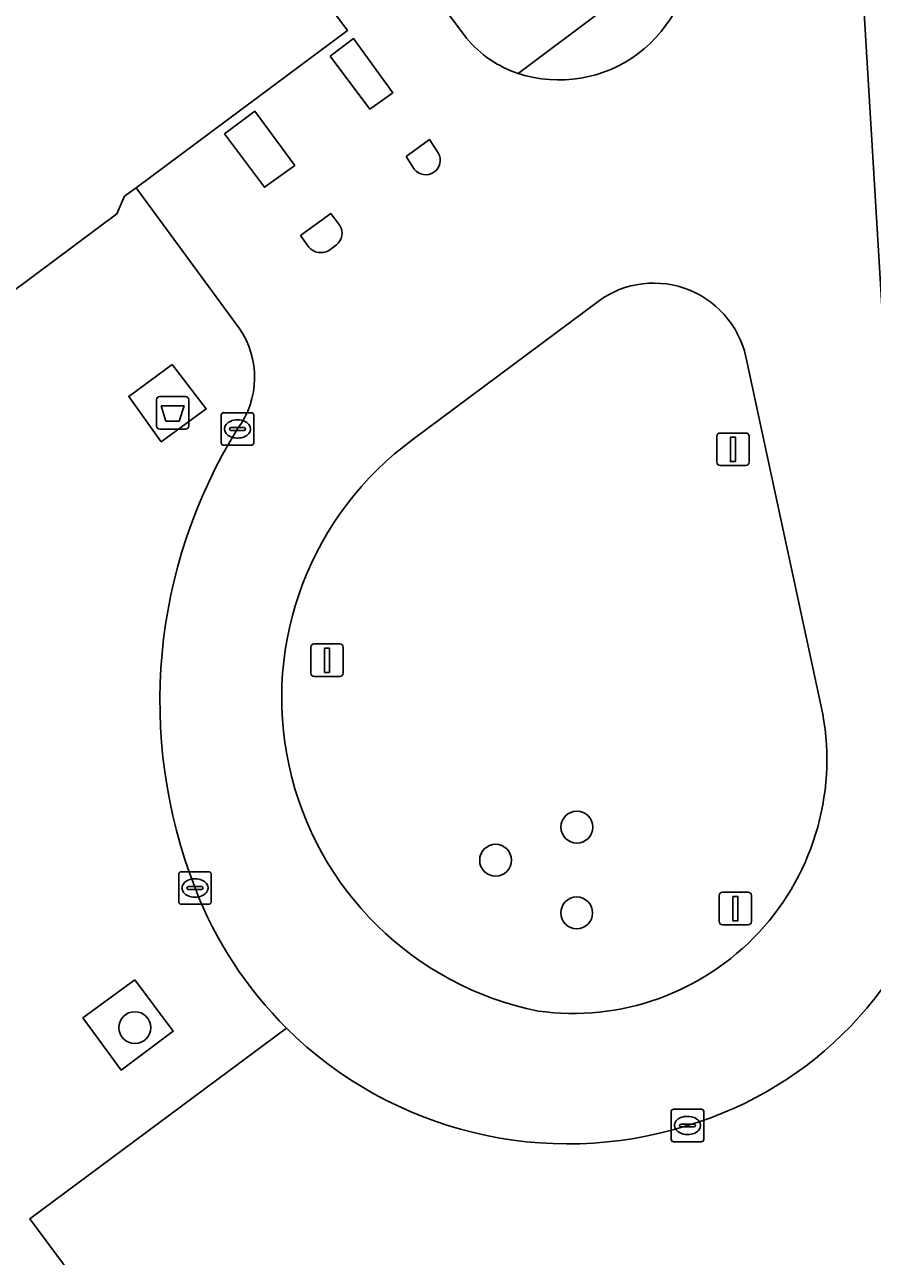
# Model space of a CAD drawing. Extents: x 160663 to 161506, y 382245 to 383291.
# Drawn here: x 161269.25 to 161295.3, y 382615.08 to 382652.94 of the extents above; entities that cross this region are included whole.
import ezdxf

# ---------------------------------------------------------------- set-up
doc = ezdxf.new("R2010")
doc.units = 0
for name, color, linetype in [('IMGEO_Afval_apart_plaats', 7, 'Continuous'), ('IMGEO_Boom', 7, 'Continuous'), ('IMGEO_Groenvoorziening', 7, 'Continuous'), ('IMGEO_Kolk', 7, 'Continuous'), ('IMGEO_Lichtmast', 7, 'Continuous'), ('IMGEO_Pand', 7, 'Continuous'), ('IMGEO_Rijbaan_lokaal_open', 7, 'Continuous'), ('IMGEO_Verkeerseiland_open', 7, 'Continuous'), ('IMGEO_Voetpad_gesloten', 7, 'Continuous'), ('IMGEO_Voetpad_open', 7, 'Continuous')]:
    doc.layers.add(name, color=color, linetype=linetype)

msp = doc.modelspace()

# ---------------------------------------------------------------- linework, layer by layer
at = {"layer": 'IMGEO_Afval_apart_plaats'}
for p, q in [((161273.302, 382640.605), (161273.302, 382641.405)), ((161273.302, 382641.405), (161273.302, 382640.605)), ((161273.402, 382641.505), (161274.192, 382641.505)), ((161274.192, 382641.505), (161273.402, 382641.505)), ((161274.292, 382641.405), (161274.292, 382640.605)), ((161274.292, 382640.605), (161274.292, 382641.405)), ((161274.192, 382640.505), (161273.402, 382640.505)), ((161273.402, 382640.505), (161274.192, 382640.505))]:
    msp.add_line(p, q, dxfattribs=at)
msp.add_lwpolyline([(161273.445, 382641.219), (161274.149, 382641.219), (161274, 382640.749), (161273.594, 382640.749), (161273.445, 382641.219)], dxfattribs=at)
for centre, start, end in [((161273.402, 382641.405), 90, 180), ((161273.402, 382641.405), 90, 180), ((161274.192, 382641.405), 0, 90), ((161274.192, 382641.405), 360, 90), ((161273.402, 382640.605), 180, 270), ((161273.402, 382640.605), 180, 270), ((161274.192, 382640.605), 270, 0), ((161274.192, 382640.605), 270, 0)]:
    msp.add_arc(centre, 0.1, start, end, dxfattribs=at)
at = {"layer": 'IMGEO_Boom'}
for centre in [(161286.222, 382628.271), (161283.724, 382627.254), (161286.217, 382625.635), (161272.636, 382622.109)]:
    msp.add_circle(centre, 0.489, dxfattribs=at)
at = {"layer": 'IMGEO_Groenvoorziening'}
for points in [[(161289.726, 382655.419), (161284.42, 382651.434)], [(161286.873, 382644.43), (161281.192, 382640.191)], [(161293.732, 382631.98), (161291.452, 382642.542)], [(161277.302, 382622.089), (161269.413, 382616.233), (161282.433, 382598.696), (161282.98, 382597.965), (161284.6, 382599.011), (161284.966, 382599.216)]]:
    msp.add_lwpolyline(points, dxfattribs=at)
msp.add_lwpolyline([(161272.641, 382623.576), (161271.041, 382622.409), (161272.218, 382620.802), (161273.819, 382621.998)], close=True, dxfattribs=at)
for centre, radius, start, end in [((161285.673, 382655.29), 4.055, 251.9996, 1.8162), ((161288.588, 382642.092), 2.899, 8.9295, 126.2561), ((161286.974, 382632.249), 9.824, 126.0571, 258.5907), ((161286.103, 382630.347), 7.802, 262.1005, 12.0849), ((161286.365, 382630.093), 11.464, 286.5051, 345.8716), ((161285.937, 382630.802), 12.267, 225.2594, 287.4836)]:
    msp.add_arc(centre, radius, start, end, dxfattribs=at)
at = {"layer": 'IMGEO_Kolk'}
for p, q in [((161275.291, 382640.083), (161275.291, 382640.935)), ((161275.366, 382641.009), (161276.218, 382641.009)), ((161276.292, 382640.935), (161276.292, 382640.083)), ((161275.593, 382640.552), (161275.991, 382640.552)), ((161275.779, 382640.789), (161275.804, 382640.789)), ((161275.55, 382640.503), (161275.55, 382640.515)), ((161275.988, 382640.466), (161275.59, 382640.466)), ((161275.802, 382640.229), (161275.777, 382640.229)), ((161276.034, 382640.515), (161276.034, 382640.503)), ((161276.218, 382640.009), (161275.366, 382640.009)), ((161273.986, 382625.974), (161273.986, 382626.826)), ((161274.061, 382626.9), (161274.913, 382626.9)), ((161274.474, 382626.68), (161274.499, 382626.68)), ((161274.987, 382626.826), (161274.987, 382625.974)), ((161274.245, 382626.394), (161274.245, 382626.406)), ((161274.683, 382626.357), (161274.285, 382626.357)), ((161274.288, 382626.443), (161274.686, 382626.443)), ((161274.729, 382626.406), (161274.729, 382626.394)), ((161274.913, 382625.9), (161274.061, 382625.9)), ((161274.497, 382626.12), (161274.472, 382626.12)), ((161289.121, 382618.676), (161289.121, 382619.528)), ((161289.196, 382619.602), (161290.048, 382619.602)), ((161289.609, 382619.382), (161289.634, 382619.382)), ((161290.122, 382619.528), (161290.122, 382618.676)), ((161289.38, 382619.096), (161289.38, 382619.108)), ((161289.818, 382619.059), (161289.42, 382619.059)), ((161289.423, 382619.145), (161289.821, 382619.145)), ((161289.864, 382619.108), (161289.864, 382619.096)), ((161290.048, 382618.602), (161289.196, 382618.602)), ((161289.632, 382618.822), (161289.607, 382618.822))]:
    msp.add_line(p, q, dxfattribs=at)
for points in [[(161275.291, 382640.083), (161275.291, 382640.935)], [(161275.366, 382641.009), (161276.218, 382641.009)], [(161276.292, 382640.935), (161276.292, 382640.083)], [(161276.218, 382640.009), (161275.366, 382640.009)], [(161273.986, 382625.974), (161273.986, 382626.826)], [(161274.061, 382626.9), (161274.913, 382626.9)], [(161274.987, 382626.826), (161274.987, 382625.974)], [(161274.913, 382625.9), (161274.061, 382625.9)], [(161289.121, 382618.676), (161289.121, 382619.528)], [(161289.196, 382619.602), (161290.048, 382619.602)], [(161290.122, 382619.528), (161290.122, 382618.676)], [(161290.048, 382618.602), (161289.196, 382618.602)]]:
    msp.add_lwpolyline(points, dxfattribs=at)
for centre, radius, start, end in [((161275.368, 382640.933), 0.0765, 91.552, 178.448), ((161275.368, 382640.933), 0.0765, 91.552, 178.448), ((161276.216, 382640.933), 0.0765, 1.552, 88.448), ((161276.216, 382640.933), 0.0765, 1.552, 88.448), ((161275.59, 382640.512), 0.0403, 85.8775, 175.7526), ((161275.995, 382640.514), 0.0386, 1.7309, 96.639), ((161275.587, 382640.502), 0.0366, 178.938, 274.7102), ((161275.991, 382640.509), 0.043, 264.8664, 352.4533), ((161275.368, 382640.085), 0.0765, 181.552, 268.448), ((161275.368, 382640.085), 0.0765, 181.552, 268.448), ((161276.216, 382640.085), 0.0765, 271.552, 358.448), ((161276.216, 382640.085), 0.0765, 271.552, 358.448), ((161274.063, 382626.824), 0.0765, 91.552, 178.448), ((161274.063, 382626.824), 0.0765, 91.552, 178.448), ((161274.911, 382626.824), 0.0765, 1.552, 88.448), ((161274.911, 382626.824), 0.0765, 1.552, 88.448), ((161274.285, 382626.403), 0.0403, 85.8775, 175.7526), ((161274.282, 382626.393), 0.0366, 178.938, 274.7102), ((161274.686, 382626.4), 0.043, 264.8664, 352.4533), ((161274.69, 382626.405), 0.0386, 1.7309, 96.639), ((161274.063, 382625.976), 0.0765, 181.552, 268.448), ((161274.063, 382625.976), 0.0765, 181.552, 268.448), ((161274.911, 382625.976), 0.0765, 271.552, 358.448), ((161274.911, 382625.976), 0.0765, 271.552, 358.448), ((161289.198, 382619.526), 0.0765, 91.552, 178.448), ((161289.198, 382619.526), 0.0765, 91.552, 178.448), ((161290.046, 382619.526), 0.0765, 1.552, 88.448), ((161290.046, 382619.526), 0.0765, 1.552, 88.448), ((161289.42, 382619.105), 0.0403, 85.8775, 175.7526), ((161289.417, 382619.095), 0.0366, 178.938, 274.7102), ((161289.821, 382619.102), 0.043, 264.8664, 352.4533), ((161289.825, 382619.107), 0.0386, 1.7309, 96.639), ((161289.198, 382618.678), 0.0765, 181.552, 268.448), ((161289.198, 382618.678), 0.0765, 181.552, 268.448), ((161290.046, 382618.678), 0.0765, 271.552, 358.448), ((161290.046, 382618.678), 0.0765, 271.552, 358.448)]:
    msp.add_arc(centre, radius, start, end, dxfattribs=at)
for centre, major_axis, ratio, start_param, end_param in [((161275.778, 382640.509), (-0.387, 0.002), 0.722429, 4.712389, 7.853982), ((161275.803, 382640.509), (-0.39, 0.002), 0.717154, 1.570796, 4.712389), ((161274.473, 382626.4), (-0.387, 0.002), 0.722429, 4.712389, 7.853982), ((161274.498, 382626.4), (-0.39, 0.002), 0.717154, 1.570796, 4.712389), ((161289.608, 382619.102), (-0.387, 0.002), 0.722429, 4.712389, 7.853982), ((161289.633, 382619.102), (-0.39, 0.002), 0.717154, 1.570796, 4.712389)]:
    msp.add_ellipse(centre, major_axis=major_axis, ratio=ratio, start_param=start_param, end_param=end_param, dxfattribs=at)
at = {"layer": 'IMGEO_Lichtmast'}
for p, q in [((161290.523, 382639.483), (161290.523, 382640.283)), ((161290.523, 382640.283), (161290.523, 382639.483)), ((161290.623, 382640.383), (161291.413, 382640.383)), ((161291.413, 382640.383), (161290.623, 382640.383)), ((161291.513, 382640.283), (161291.513, 382639.483)), ((161291.513, 382639.483), (161291.513, 382640.283)), ((161291.413, 382639.383), (161290.623, 382639.383)), ((161290.623, 382639.383), (161291.413, 382639.383)), ((161278.046, 382633), (161278.046, 382633.8)), ((161278.046, 382633.8), (161278.046, 382633)), ((161278.146, 382633.9), (161278.936, 382633.9)), ((161278.936, 382633.9), (161278.146, 382633.9)), ((161279.036, 382633.8), (161279.036, 382633)), ((161279.036, 382633), (161279.036, 382633.8)), ((161278.936, 382632.9), (161278.146, 382632.9)), ((161278.146, 382632.9), (161278.936, 382632.9)), ((161290.597, 382625.367), (161290.597, 382626.167)), ((161290.597, 382626.167), (161290.597, 382625.367)), ((161290.697, 382626.267), (161291.487, 382626.267)), ((161291.487, 382626.267), (161290.697, 382626.267)), ((161291.587, 382626.167), (161291.587, 382625.367)), ((161291.587, 382625.367), (161291.587, 382626.167)), ((161291.487, 382625.267), (161290.697, 382625.267)), ((161290.697, 382625.267), (161291.487, 382625.267))]:
    msp.add_line(p, q, dxfattribs=at)
for points in [[(161290.943, 382640.258), (161291.093, 382640.258), (161291.093, 382639.508), (161290.943, 382639.508), (161290.943, 382640.258)], [(161278.466, 382633.775), (161278.616, 382633.775), (161278.616, 382633.025), (161278.466, 382633.025), (161278.466, 382633.775)], [(161291.017, 382626.142), (161291.167, 382626.142), (161291.167, 382625.392), (161291.017, 382625.392), (161291.017, 382626.142)]]:
    msp.add_lwpolyline(points, dxfattribs=at)
for centre, start, end in [((161290.623, 382640.283), 90, 180), ((161290.623, 382640.283), 90, 180), ((161291.413, 382640.283), 0, 90), ((161291.413, 382640.283), 360, 90), ((161290.623, 382639.483), 180, 270), ((161290.623, 382639.483), 180, 270), ((161291.413, 382639.483), 270, 0), ((161291.413, 382639.483), 270, 0), ((161278.146, 382633.8), 90, 180), ((161278.146, 382633.8), 90, 180), ((161278.936, 382633.8), 0, 90), ((161278.936, 382633.8), 360, 90), ((161278.146, 382633), 180, 270), ((161278.146, 382633), 180, 270), ((161278.936, 382633), 270, 0), ((161278.936, 382633), 270, 0), ((161290.697, 382626.167), 90, 180), ((161290.697, 382626.167), 90, 180), ((161291.487, 382626.167), 0, 90), ((161291.487, 382626.167), 360, 90), ((161290.697, 382625.367), 180, 270), ((161290.697, 382625.367), 180, 270), ((161291.487, 382625.367), 270, 0), ((161291.487, 382625.367), 270, 0)]:
    msp.add_arc(centre, 0.1, start, end, dxfattribs=at)
at = {"layer": 'IMGEO_Pand'}
msp.add_lwpolyline([(161238.796, 382622.303), (161247.259, 382628.613), (161253.566, 382633.315), (161257.752, 382636.435), (161272.086, 382647.12), (161272.324, 382647.66), (161272.675, 382647.921), (161279.168, 382652.757), (161272.309, 382661.981), (161274.52, 382663.678), (161272.647, 382666.197), (161272.308, 382665.958), (161269.62, 382669.578), (161266.972, 382673.142), (161263.211, 382678.194), (161261.962, 382679.877), (161260.066, 382678.455), (161259.484, 382679.231), (161238.971, 382663.951)], dxfattribs=at)
at = {"layer": 'IMGEO_Rijbaan_lokaal_open'}
for points in [[(161292.757, 382691.365), (161295.671, 382643.096), (161297.31, 382633.07), (161297.53, 382633.104), (161299.298, 382633.42), (161298.525, 382637.903), (161297.623, 382643.345), (161297.153, 382651.226), (161295.915, 382671.641), (161294.705, 382691.847)], [(161297.53, 382633.104), (161297.31, 382633.07), (161295.671, 382643.096), (161292.757, 382691.365)], [(161282.831, 382652.521), (161277.476, 382659.702), (161274.52, 382663.678), (161272.309, 382661.981), (161279.168, 382652.757), (161272.675, 382647.921), (161275.84, 382643.611)], [(161280.972, 382648.878), (161281.688, 382649.406), (161281.96, 382648.994)], [(161281.226, 382648.49), (161280.972, 382648.878)], [(161277.724, 382646.458), (161278.662, 382647.129), (161278.942, 382646.759)], [(161277.985, 382646.091), (161277.724, 382646.458)], [(161278.831, 382646.168), (161278.587, 382645.983)], [(161281.192, 382640.191), (161286.873, 382644.43)], [(161291.452, 382642.542), (161293.732, 382631.98)]]:
    msp.add_lwpolyline(points, dxfattribs=at)
for points in [[(161278.643, 382651.968), (161279.36, 382652.507), (161280.571, 382650.844), (161279.862, 382650.335)], [(161277.558, 382648.605), (161276.618, 382647.937), (161275.396, 382649.578), (161276.329, 382650.273)]]:
    msp.add_lwpolyline(points, close=True, dxfattribs=at)
for centre, radius, start, end in [((161285.673, 382655.29), 4.055, 251.9996, 1.8162), ((161285.497, 382654.713), 3.451, 219.4276, 251.822), ((161281.575, 382648.768), 0.446, 218.5339, 30.4168), ((161278.552, 382646.526), 0.454, 307.8738, 30.8518), ((161278.358, 382646.438), 0.509, 222.9037, 296.7547), ((161288.588, 382642.092), 2.899, 8.9295, 126.2561), ((161273.668, 382642.093), 2.65, 323.2872, 34.9397), ((161289.243, 382632.15), 15.836, 148.1409, 201.2901), ((161286.974, 382632.249), 9.824, 126.0571, 258.5907), ((161286.103, 382630.347), 7.802, 262.1005, 12.0849), ((161286.365, 382630.093), 11.464, 286.5051, 345.8716), ((161285.941, 382630.805), 12.272, 201.0343, 225.2532), ((161285.937, 382630.802), 12.267, 225.2594, 287.4836)]:
    msp.add_arc(centre, radius, start, end, dxfattribs=at)
at = {"layer": 'IMGEO_Verkeerseiland_open'}
for points in [[(161278.643, 382651.968), (161279.862, 382650.335), (161280.571, 382650.844), (161279.36, 382652.507)], [(161277.558, 382648.605), (161276.329, 382650.273), (161275.396, 382649.578), (161276.618, 382647.937)]]:
    msp.add_lwpolyline(points, close=True, dxfattribs=at)
for points in [[(161281.96, 382648.994), (161281.688, 382649.406), (161280.972, 382648.878)], [(161280.972, 382648.878), (161281.226, 382648.49)], [(161278.942, 382646.759), (161278.662, 382647.129), (161277.724, 382646.458)], [(161277.724, 382646.458), (161277.985, 382646.091)], [(161278.587, 382645.983), (161278.831, 382646.168)]]:
    msp.add_lwpolyline(points, dxfattribs=at)
for centre, radius, start, end in [((161281.575, 382648.768), 0.446, 218.5339, 30.4168), ((161278.552, 382646.526), 0.454, 307.8738, 30.8518), ((161278.358, 382646.438), 0.509, 222.9037, 296.7547)]:
    msp.add_arc(centre, radius, start, end, dxfattribs=at)
at = {"layer": 'IMGEO_Voetpad_gesloten'}
msp.add_lwpolyline([(161273.781, 382642.49), (161272.448, 382641.509), (161273.447, 382640.109), (161274.833, 382641.125)], close=True, dxfattribs=at)
at = {"layer": 'IMGEO_Voetpad_open'}
for points in [[(161285.889, 382675.875), (161285.68, 382675.708), (161275.305, 382668.137), (161272.647, 382666.197), (161274.52, 382663.678), (161277.476, 382659.702), (161282.831, 382652.521)], [(161284.42, 382651.434), (161289.726, 382655.419), (161289.709, 382655.578), (161288.86, 382671.813), (161288.697, 382674.568)], [(161275.84, 382643.611), (161272.675, 382647.921), (161272.324, 382647.66), (161272.086, 382647.12), (161257.752, 382636.435), (161253.566, 382633.315), (161247.259, 382628.613), (161238.796, 382622.303), (161231.733, 382631.774), (161230.398, 382630.741), (161231.168, 382629.677), (161226.116, 382625.944), (161228.546, 382622.627), (161226.951, 382621.454), (161228.097, 382619.903), (161223.103, 382616.185), (161215.25, 382610.339)], [(161282.433, 382598.696), (161269.413, 382616.233), (161277.302, 382622.089)]]:
    msp.add_lwpolyline(points, dxfattribs=at)
for points in [[(161273.781, 382642.49), (161274.833, 382641.125), (161273.447, 382640.109), (161272.448, 382641.509)], [(161272.641, 382623.576), (161273.819, 382621.998), (161272.218, 382620.802), (161271.041, 382622.409)]]:
    msp.add_lwpolyline(points, close=True, dxfattribs=at)
for centre, radius, start, end in [((161285.497, 382654.713), 3.451, 219.4276, 251.822), ((161273.668, 382642.093), 2.65, 323.2872, 34.9397), ((161289.243, 382632.15), 15.836, 148.1409, 201.2901), ((161285.941, 382630.805), 12.272, 201.0343, 225.2532)]:
    msp.add_arc(centre, radius, start, end, dxfattribs=at)

doc.saveas('drawing.dxf')
